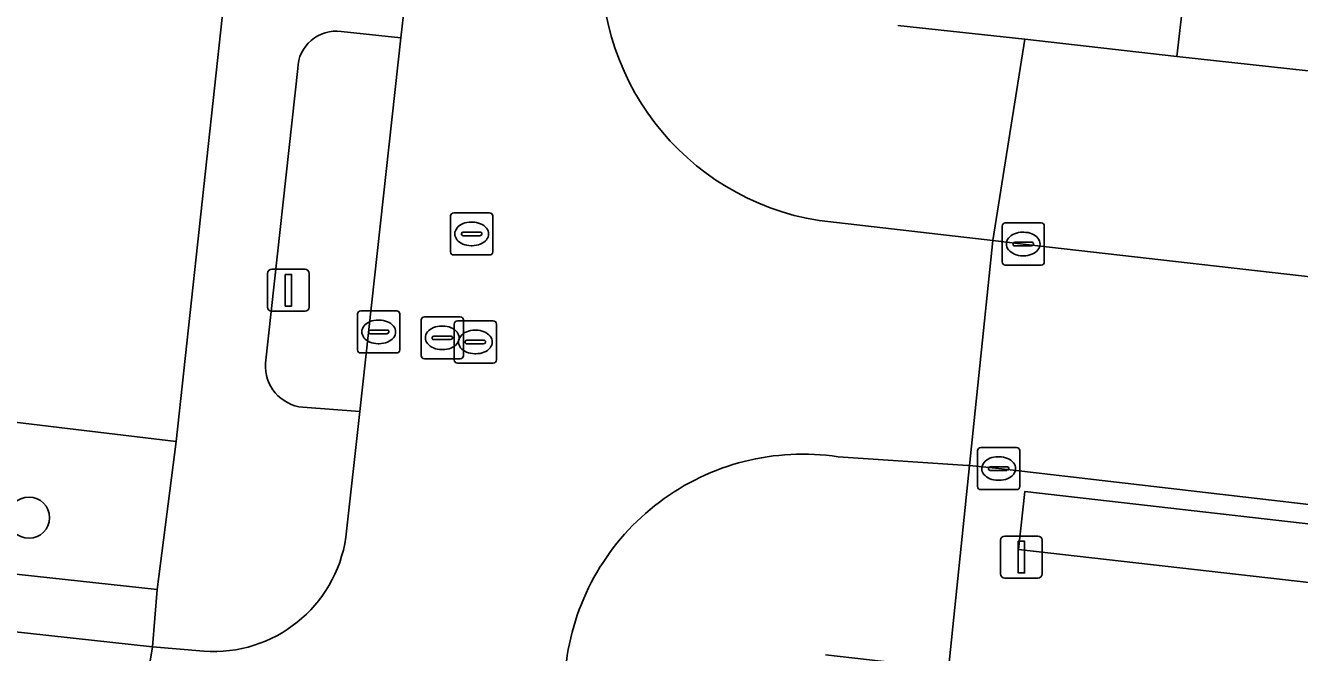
# Model space of a CAD drawing. Extents: x 161928 to 163071, y 386474 to 387428.
# Drawn here: x 162118.72 to 162148.97, y 387281.8 to 387296.68 of the extents above; entities that cross this region are included whole.
import ezdxf

# ---------------------------------------------------------------- set-up
doc = ezdxf.new("R2010")
doc.units = 0
for name, color, linetype in [('IMGEO_Boom', 7, 'Continuous'), ('IMGEO_Erf', 7, 'Continuous'), ('IMGEO_Fietspad_gesloten', 7, 'Continuous'), ('IMGEO_Groenvoorziening', 7, 'Continuous'), ('IMGEO_Haag', 7, 'Continuous'), ('IMGEO_Kolk', 7, 'Continuous'), ('IMGEO_Lichtmast', 7, 'Continuous'), ('IMGEO_Parkeervlak_open', 7, 'Continuous'), ('IMGEO_Rijbaan_lokaal_open', 7, 'Continuous'), ('IMGEO_Rioolput', 7, 'Continuous'), ('IMGEO_Voetpad_open', 7, 'Continuous')]:
    doc.layers.add(name, color=color, linetype=linetype)

msp = doc.modelspace()

# ---------------------------------------------------------------- linework, layer by layer
at = {"layer": 'IMGEO_Boom'}
msp.add_circle((162118.806, 387285.003), 0.489, dxfattribs=at)
at = {"layer": 'IMGEO_Erf'}
msp.add_lwpolyline([(162153.394, 387320.161), (162148.907, 387320.667), (162147.309, 387306.81), (162146.056, 387295.944), (162186.016, 387291.588)], dxfattribs=at)
at = {"layer": 'IMGEO_Fietspad_gesloten'}
msp.add_lwpolyline([(162060.195, 387286.165), (162060.683, 387286.109), (162062.776, 387285.87), (162062.907, 387285.856), (162074.563, 387284.59), (162079.52, 387284.052), (162118.38, 387279.832), (162121.342, 387279.51), (162121.739, 387281.938), (162061.577, 387288.512)], dxfattribs=at)
at = {"layer": 'IMGEO_Groenvoorziening'}
for points in [[(162139.43, 387296.681), (162142.445, 387296.354), (162146.056, 387295.944), (162147.309, 387306.81)], [(162125.307, 387287.622), (162126.656, 387287.525), (162127.634, 387296.388)], [(162127.634, 387296.388), (162126.214, 387296.539)], [(162125.184, 387295.663), (162124.418, 387288.668)]]:
    msp.add_lwpolyline(points, dxfattribs=at)
for points in [[(162081.75, 387291.683), (162066.251, 387293.463), (162065.538, 387293.533), (162065.121, 387289.461), (162121.851, 387283.301), (162122.299, 387286.811), (162119.92, 387287.097)], [(162142.444, 387285.621), (162142.294, 387284.25), (162188.878, 387278.96), (162189.013, 387280.306)]]:
    msp.add_lwpolyline(points, close=True, dxfattribs=at)
for centre, radius, start, end in [((162126.097, 387295.633), 0.913, 82.6217, 178.1396), ((162125.404, 387288.605), 0.988, 176.35, 264.3727)]:
    msp.add_arc(centre, radius, start, end, dxfattribs=at)
at = {"layer": 'IMGEO_Haag'}
msp.add_lwpolyline([(162142.444, 387285.621), (162142.294, 387284.25), (162188.878, 387278.96), (162189.013, 387280.306)], close=True, dxfattribs=at)
at = {"layer": 'IMGEO_Kolk'}
for p, q in [((162141.907, 387291.07), (162141.907, 387291.922)), ((162141.982, 387291.996), (162142.834, 387291.996)), ((162142.908, 387291.922), (162142.908, 387291.07)), ((162142.166, 387291.49), (162142.166, 387291.502)), ((162142.209, 387291.539), (162142.607, 387291.539)), ((162142.395, 387291.776), (162142.42, 387291.776)), ((162142.65, 387291.502), (162142.65, 387291.49)), ((162142.604, 387291.453), (162142.206, 387291.453)), ((162142.418, 387291.216), (162142.393, 387291.216)), ((162142.834, 387290.996), (162141.982, 387290.996)), ((162141.399, 387286.669), (162142.251, 387286.669)), ((162141.324, 387285.743), (162141.324, 387286.595)), ((162141.812, 387286.449), (162141.837, 387286.449)), ((162142.325, 387286.595), (162142.325, 387285.743)), ((162141.583, 387286.163), (162141.583, 387286.175)), ((162142.021, 387286.126), (162141.623, 387286.126)), ((162141.626, 387286.212), (162142.024, 387286.212)), ((162142.067, 387286.175), (162142.067, 387286.163)), ((162141.835, 387285.889), (162141.81, 387285.889)), ((162142.251, 387285.669), (162141.399, 387285.669))]:
    msp.add_line(p, q, dxfattribs=at)
for points in [[(162141.907, 387291.07), (162141.907, 387291.922)], [(162141.982, 387291.996), (162142.834, 387291.996)], [(162142.908, 387291.922), (162142.908, 387291.07)], [(162142.834, 387290.996), (162141.982, 387290.996)], [(162141.399, 387286.669), (162142.251, 387286.669)], [(162141.324, 387285.743), (162141.324, 387286.595)], [(162142.325, 387286.595), (162142.325, 387285.743)], [(162142.251, 387285.669), (162141.399, 387285.669)]]:
    msp.add_lwpolyline(points, dxfattribs=at)
for centre, radius, start, end in [((162141.984, 387291.92), 0.0765, 91.552, 178.448), ((162141.984, 387291.92), 0.0765, 91.552, 178.448), ((162142.832, 387291.92), 0.0765, 1.552, 88.448), ((162142.832, 387291.92), 0.0765, 1.552, 88.448), ((162142.206, 387291.499), 0.0403, 85.8775, 175.7526), ((162142.611, 387291.501), 0.0386, 1.7309, 96.639), ((162142.203, 387291.489), 0.0366, 178.938, 274.7102), ((162142.607, 387291.496), 0.043, 264.8664, 352.4533), ((162141.984, 387291.072), 0.0765, 181.552, 268.448), ((162141.984, 387291.072), 0.0765, 181.552, 268.448), ((162142.832, 387291.072), 0.0765, 271.552, 358.448), ((162142.832, 387291.072), 0.0765, 271.552, 358.448), ((162141.401, 387286.593), 0.0765, 91.552, 178.448), ((162141.401, 387286.593), 0.0765, 91.552, 178.448), ((162142.249, 387286.593), 0.0765, 1.552, 88.448), ((162142.249, 387286.593), 0.0765, 1.552, 88.448), ((162141.623, 387286.172), 0.0403, 85.8775, 175.7526), ((162141.62, 387286.162), 0.0366, 178.938, 274.7102), ((162142.024, 387286.169), 0.043, 264.8664, 352.4533), ((162142.028, 387286.174), 0.0386, 1.7309, 96.639), ((162141.401, 387285.745), 0.0765, 181.552, 268.448), ((162141.401, 387285.745), 0.0765, 181.552, 268.448), ((162142.249, 387285.745), 0.0765, 271.552, 358.448), ((162142.249, 387285.745), 0.0765, 271.552, 358.448)]:
    msp.add_arc(centre, radius, start, end, dxfattribs=at)
for centre, major_axis, ratio, start_param, end_param in [((162142.394, 387291.496), (-0.387, 0.002), 0.722429, 4.712389, 7.853982), ((162142.419, 387291.496), (-0.39, 0.002), 0.717154, 1.570796, 4.712389), ((162141.811, 387286.169), (-0.387, 0.002), 0.722429, 4.712389, 7.853982), ((162141.836, 387286.169), (-0.39, 0.002), 0.717154, 1.570796, 4.712389)]:
    msp.add_ellipse(centre, major_axis=major_axis, ratio=ratio, start_param=start_param, end_param=end_param, dxfattribs=at)
at = {"layer": 'IMGEO_Lichtmast'}
for p, q in [((162124.568, 387290.9), (162125.358, 387290.9)), ((162125.358, 387290.9), (162124.568, 387290.9)), ((162124.468, 387290), (162124.468, 387290.8)), ((162124.468, 387290.8), (162124.468, 387290)), ((162125.458, 387290.8), (162125.458, 387290)), ((162125.458, 387290), (162125.458, 387290.8)), ((162125.358, 387289.9), (162124.568, 387289.9)), ((162124.568, 387289.9), (162125.358, 387289.9)), ((162141.968, 387284.568), (162142.758, 387284.568)), ((162142.758, 387284.568), (162141.968, 387284.568)), ((162141.868, 387283.668), (162141.868, 387284.468)), ((162141.868, 387284.468), (162141.868, 387283.668)), ((162142.858, 387284.468), (162142.858, 387283.668)), ((162142.858, 387283.668), (162142.858, 387284.468)), ((162142.758, 387283.568), (162141.968, 387283.568)), ((162141.968, 387283.568), (162142.758, 387283.568))]:
    msp.add_line(p, q, dxfattribs=at)
for points in [[(162124.888, 387290.775), (162125.038, 387290.775), (162125.038, 387290.025), (162124.888, 387290.025), (162124.888, 387290.775)], [(162142.288, 387284.443), (162142.438, 387284.443), (162142.438, 387283.693), (162142.288, 387283.693), (162142.288, 387284.443)]]:
    msp.add_lwpolyline(points, dxfattribs=at)
for centre, start, end in [((162124.568, 387290.8), 90, 180), ((162124.568, 387290.8), 90, 180), ((162125.358, 387290.8), 0, 90), ((162125.358, 387290.8), 360, 90), ((162124.568, 387290), 180, 270), ((162124.568, 387290), 180, 270), ((162125.358, 387290), 270, 0), ((162125.358, 387290), 270, 0), ((162141.968, 387284.468), 90, 180), ((162141.968, 387284.468), 90, 180), ((162142.758, 387284.468), 0, 90), ((162142.758, 387284.468), 360, 90), ((162141.968, 387283.668), 180, 270), ((162141.968, 387283.668), 180, 270), ((162142.758, 387283.668), 270, 0), ((162142.758, 387283.668), 270, 0)]:
    msp.add_arc(centre, 0.1, start, end, dxfattribs=at)
at = {"layer": 'IMGEO_Parkeervlak_open'}
msp.add_lwpolyline([(162111.003, 387319.793), (162111.353, 387322.853), (162102.224, 387323.84), (162091.207, 387325.075), (162085.331, 387325.687), (162083.705, 387310.249), (162081.75, 387291.683), (162119.92, 387287.097), (162122.299, 387286.811), (162124.485, 387306.935), (162119.287, 387307.491), (162114.762, 387308.004), (162110.087, 387308.656), (162094.292, 387310.402), (162094.375, 387311.153), (162110.17, 387309.407), (162110.514, 387312.503), (162110.169, 387312.51)], close=True, dxfattribs=at)
at = {"layer": 'IMGEO_Rijbaan_lokaal_open'}
for points in [[(162132.423, 387298.74), (162132.772, 387301.795), (162128.287, 387302.218), (162127.81, 387297.912), (162127.634, 387296.388), (162126.656, 387287.525), (162126.327, 387284.537)], [(162141.684, 387291.583), (162137.56, 387292.051)], [(162138.014, 387286.447), (162141.092, 387286.242), (162141.136, 387286.238), (162141.684, 387291.583)], [(162122.954, 387281.836), (162121.739, 387281.938), (162121.342, 387279.51), (162123.15, 387279.287)]]:
    msp.add_lwpolyline(points, dxfattribs=at)
msp.add_lwpolyline([(162181.91, 387286.986), (162150.609, 387290.558), (162142.408, 387291.496), (162141.684, 387291.583), (162141.136, 387286.238), (162141.825, 387286.169), (162156.203, 387284.501), (162172.157, 387282.696), (162187.048, 387280.997), (162188.067, 387280.872), (162188.606, 387286.231), (162187.78, 387286.336), (162187.062, 387286.415)], close=True, dxfattribs=at)
for centre, radius, start, end in [((162138.538, 387298.119), 6.147, 174.2036, 260.8433), ((162137.171, 387280.855), 5.655, 81.4289, 172.4955), ((162123.19, 387284.998), 3.171, 265.737, 351.6365)]:
    msp.add_arc(centre, radius, start, end, dxfattribs=at)
at = {"layer": 'IMGEO_Rioolput'}
for p, q in [((162128.814, 387291.31), (162128.814, 387292.162)), ((162128.889, 387292.236), (162129.741, 387292.236)), ((162129.815, 387292.162), (162129.815, 387291.31)), ((162129.302, 387292.016), (162129.327, 387292.016)), ((162129.073, 387291.73), (162129.073, 387291.742)), ((162129.511, 387291.693), (162129.113, 387291.693)), ((162129.116, 387291.779), (162129.514, 387291.779)), ((162129.557, 387291.742), (162129.557, 387291.73)), ((162129.741, 387291.236), (162128.889, 387291.236)), ((162129.325, 387291.456), (162129.3, 387291.456)), ((162126.607, 387288.985), (162126.607, 387289.837)), ((162126.682, 387289.911), (162127.534, 387289.911)), ((162127.095, 387289.691), (162127.12, 387289.691)), ((162127.608, 387289.837), (162127.608, 387288.985)), ((162128.116, 387288.844), (162128.116, 387289.696)), ((162128.191, 387289.77), (162129.043, 387289.77)), ((162129.117, 387289.696), (162129.117, 387288.844)), ((162126.866, 387289.405), (162126.866, 387289.417)), ((162126.909, 387289.454), (162127.307, 387289.454)), ((162127.35, 387289.417), (162127.35, 387289.405)), ((162128.604, 387289.55), (162128.629, 387289.55)), ((162128.901, 387288.746), (162128.901, 387289.598)), ((162128.976, 387289.672), (162129.828, 387289.672)), ((162129.389, 387289.452), (162129.414, 387289.452)), ((162129.902, 387289.598), (162129.902, 387288.746)), ((162127.304, 387289.368), (162126.906, 387289.368)), ((162127.118, 387289.131), (162127.093, 387289.131)), ((162128.375, 387289.264), (162128.375, 387289.276)), ((162128.813, 387289.227), (162128.415, 387289.227)), ((162128.418, 387289.313), (162128.816, 387289.313)), ((162128.859, 387289.276), (162128.859, 387289.264)), ((162129.16, 387289.166), (162129.16, 387289.178)), ((162129.598, 387289.129), (162129.2, 387289.129)), ((162129.203, 387289.215), (162129.601, 387289.215)), ((162129.644, 387289.178), (162129.644, 387289.166)), ((162127.534, 387288.911), (162126.682, 387288.911)), ((162128.627, 387288.99), (162128.602, 387288.99)), ((162129.412, 387288.892), (162129.387, 387288.892)), ((162129.043, 387288.77), (162128.191, 387288.77)), ((162129.828, 387288.672), (162128.976, 387288.672))]:
    msp.add_line(p, q, dxfattribs=at)
for points in [[(162128.814, 387291.31), (162128.814, 387292.162)], [(162128.889, 387292.236), (162129.741, 387292.236)], [(162129.815, 387292.162), (162129.815, 387291.31)], [(162129.741, 387291.236), (162128.889, 387291.236)], [(162126.607, 387288.985), (162126.607, 387289.837)], [(162126.682, 387289.911), (162127.534, 387289.911)], [(162127.608, 387289.837), (162127.608, 387288.985)], [(162128.116, 387288.844), (162128.116, 387289.696)], [(162128.191, 387289.77), (162129.043, 387289.77)], [(162129.117, 387289.696), (162129.117, 387288.844)], [(162128.901, 387288.746), (162128.901, 387289.598)], [(162128.976, 387289.672), (162129.828, 387289.672)], [(162129.902, 387289.598), (162129.902, 387288.746)], [(162127.534, 387288.911), (162126.682, 387288.911)], [(162129.043, 387288.77), (162128.191, 387288.77)], [(162129.828, 387288.672), (162128.976, 387288.672)]]:
    msp.add_lwpolyline(points, dxfattribs=at)
for centre, radius, start, end in [((162128.891, 387292.16), 0.0765, 91.552, 178.448), ((162128.891, 387292.16), 0.0765, 91.552, 178.448), ((162129.739, 387292.16), 0.0765, 1.552, 88.448), ((162129.739, 387292.16), 0.0765, 1.552, 88.448), ((162129.113, 387291.739), 0.0403, 85.8775, 175.7526), ((162129.11, 387291.729), 0.0366, 178.938, 274.7102), ((162129.514, 387291.736), 0.043, 264.8664, 352.4533), ((162129.518, 387291.741), 0.0386, 1.7309, 96.639), ((162128.891, 387291.312), 0.0765, 181.552, 268.448), ((162128.891, 387291.312), 0.0765, 181.552, 268.448), ((162129.739, 387291.312), 0.0765, 271.552, 358.448), ((162129.739, 387291.312), 0.0765, 271.552, 358.448), ((162126.684, 387289.835), 0.0765, 91.552, 178.448), ((162126.684, 387289.835), 0.0765, 91.552, 178.448), ((162127.532, 387289.835), 0.0765, 1.552, 88.448), ((162127.532, 387289.835), 0.0765, 1.552, 88.448), ((162128.193, 387289.694), 0.0765, 91.552, 178.448), ((162128.193, 387289.694), 0.0765, 91.552, 178.448), ((162129.041, 387289.694), 0.0765, 1.552, 88.448), ((162129.041, 387289.694), 0.0765, 1.552, 88.448), ((162126.906, 387289.414), 0.0403, 85.8775, 175.7526), ((162126.903, 387289.404), 0.0366, 178.938, 274.7102), ((162127.307, 387289.411), 0.043, 264.8664, 352.4533), ((162127.311, 387289.416), 0.0386, 1.7309, 96.639), ((162128.978, 387289.596), 0.0765, 91.552, 178.448), ((162128.978, 387289.596), 0.0765, 91.552, 178.448), ((162129.826, 387289.596), 0.0765, 1.552, 88.448), ((162129.826, 387289.596), 0.0765, 1.552, 88.448), ((162128.415, 387289.273), 0.0403, 85.8775, 175.7526), ((162128.412, 387289.263), 0.0366, 178.938, 274.7102), ((162128.816, 387289.27), 0.043, 264.8664, 352.4533), ((162128.82, 387289.275), 0.0386, 1.7309, 96.639), ((162129.2, 387289.175), 0.0403, 85.8775, 175.7526), ((162129.197, 387289.165), 0.0366, 178.938, 274.7102), ((162129.601, 387289.172), 0.043, 264.8664, 352.4533), ((162129.605, 387289.177), 0.0386, 1.7309, 96.639), ((162126.684, 387288.987), 0.0765, 181.552, 268.448), ((162126.684, 387288.987), 0.0765, 181.552, 268.448), ((162127.532, 387288.987), 0.0765, 271.552, 358.448), ((162127.532, 387288.987), 0.0765, 271.552, 358.448), ((162128.193, 387288.846), 0.0765, 181.552, 268.448), ((162128.193, 387288.846), 0.0765, 181.552, 268.448), ((162129.041, 387288.846), 0.0765, 271.552, 358.448), ((162129.041, 387288.846), 0.0765, 271.552, 358.448), ((162128.978, 387288.748), 0.0765, 181.552, 268.448), ((162128.978, 387288.748), 0.0765, 181.552, 268.448), ((162129.826, 387288.748), 0.0765, 271.552, 358.448), ((162129.826, 387288.748), 0.0765, 271.552, 358.448)]:
    msp.add_arc(centre, radius, start, end, dxfattribs=at)
for centre, major_axis, ratio, start_param, end_param in [((162129.301, 387291.736), (-0.387, 0.002), 0.722429, 4.712389, 7.853982), ((162129.326, 387291.736), (-0.39, 0.002), 0.717154, 1.570796, 4.712389), ((162127.094, 387289.411), (-0.387, 0.002), 0.722429, 4.712389, 7.853982), ((162127.119, 387289.411), (-0.39, 0.002), 0.717154, 1.570796, 4.712389), ((162128.603, 387289.27), (-0.387, 0.002), 0.722429, 4.712389, 7.853982), ((162128.628, 387289.27), (-0.39, 0.002), 0.717154, 1.570796, 4.712389), ((162129.388, 387289.172), (-0.387, 0.002), 0.722429, 4.712389, 7.853982), ((162129.413, 387289.172), (-0.39, 0.002), 0.717154, 1.570796, 4.712389)]:
    msp.add_ellipse(centre, major_axis=major_axis, ratio=ratio, start_param=start_param, end_param=end_param, dxfattribs=at)
at = {"layer": 'IMGEO_Voetpad_open'}
for points in [[(162114.762, 387308.004), (162119.287, 387307.491), (162119.386, 387308.383), (162124.562, 387307.808), (162124.514, 387307.262), (162124.485, 387306.935), (162122.299, 387286.811), (162121.851, 387283.301), (162121.739, 387281.938), (162122.954, 387281.836)], [(162126.214, 387296.539), (162127.634, 387296.388), (162127.81, 387297.912), (162126.462, 387298.046)], [(162137.56, 387292.051), (162141.684, 387291.583), (162142.445, 387296.354), (162139.43, 387296.681)], [(162192.016, 387290.921), (162187.658, 387291.409), (162186.016, 387291.588), (162146.056, 387295.944), (162142.445, 387296.354), (162141.684, 387291.583), (162142.408, 387291.496), (162150.609, 387290.558)], [(162124.418, 387288.668), (162125.184, 387295.663)], [(162061.577, 387288.512), (162121.739, 387281.938), (162121.851, 387283.301), (162065.121, 387289.461)], [(162126.327, 387284.537), (162126.656, 387287.525), (162125.307, 387287.622)], [(162137.713, 387281.751), (162140.635, 387281.42), (162141.136, 387286.238), (162141.092, 387286.242), (162138.014, 387286.447)], [(162232.805, 387275.903), (162221.665, 387277.135), (162205.749, 387278.905), (162193.842, 387280.233), (162193.106, 387280.314), (162188.067, 387280.872), (162187.048, 387280.997), (162172.157, 387282.696), (162156.203, 387284.501), (162141.825, 387286.169), (162141.136, 387286.238), (162140.635, 387281.42), (162192.358, 387275.563), (162193.61, 387275.424), (162231.646, 387271.186), (162235.892, 387270.603)]]:
    msp.add_lwpolyline(points, dxfattribs=at)
msp.add_lwpolyline([(162142.294, 387284.25), (162142.444, 387285.621), (162189.013, 387280.306), (162188.878, 387278.96)], close=True, dxfattribs=at)
for centre, radius, start, end in [((162138.538, 387298.119), 6.147, 174.2036, 260.8433), ((162126.097, 387295.633), 0.913, 82.6217, 178.1396), ((162125.404, 387288.605), 0.988, 176.35, 264.3727), ((162137.171, 387280.855), 5.655, 81.4289, 172.4955), ((162123.19, 387284.998), 3.171, 265.737, 351.6365)]:
    msp.add_arc(centre, radius, start, end, dxfattribs=at)

doc.saveas('drawing.dxf')
